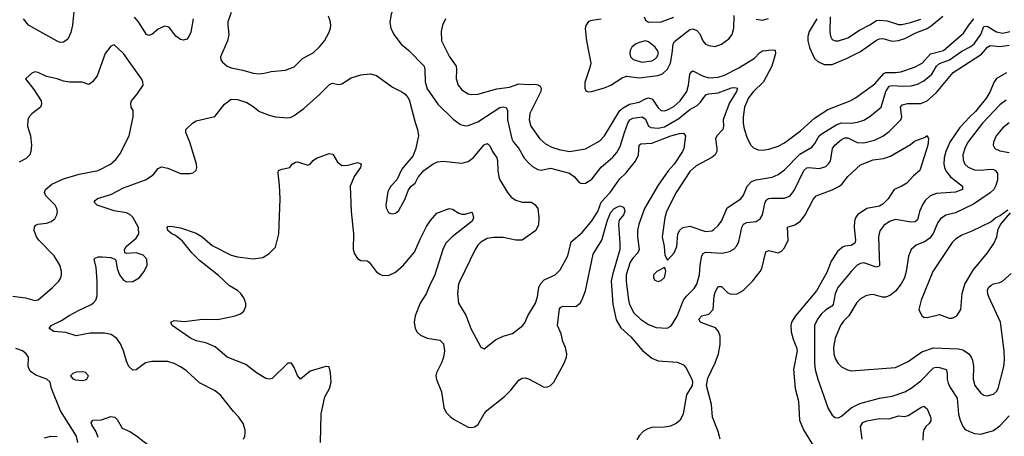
# Model space of a CAD drawing. Header units: inches. Extents: x 1682530 to 1839546, y 640742 to 791647.
# Tile 890 of 923: x 1807554 to 1813779, y 746828 to 749464. Entities that reach past the tile are written whole.
import ezdxf

# ---------------------------------------------------------------- set-up
doc = ezdxf.new("R2010")
doc.units = ezdxf.units.IN
doc.header["$MEASUREMENT"] = 0
doc.layers.add('B8704', color=7, linetype='Continuous')
doc.layers.add('B8714', color=7, linetype='Continuous')

msp = doc.modelspace()

# ---------------------------------------------------------------- linework, layer by layer
at = {"layer": 'B8704', "color": 5}
for points, elevation in [([(1807901.1, 749558.9), (1807886.7, 749430), (1807877, 749383), (1807858.4, 749341.6), (1807830, 749321.8), (1807810, 749320.7), (1807790, 749327.4), (1807610.4, 749430.4), (1807577.8, 749470)], 640), ([(1810000, 749548.7), (1809950, 749555.1), (1809932, 749548), (1809922, 749538), (1809910, 749521.2), (1809901.8, 749498.2), (1809893.8, 749446.2), (1809900.3, 749410), (1809918.9, 749370), (1809966.3, 749310), (1810000, 749281.7)], 660), ([(1808890.2, 749509.8), (1808870.3, 749450), (1808868.7, 749430), (1808876.5, 749370), (1808867.2, 749330), (1808824.2, 749230), (1808825.7, 749210), (1808835.3, 749195.3), (1808866.4, 749170), (1808890, 749159.7), (1808964.7, 749144.7), (1809030, 749124.9), (1809070, 749120.9), (1809110, 749127.2), (1809144.2, 749135.8), (1809234.6, 749145.4), (1809290, 749165.3), (1809342.3, 749217.7), (1809410, 749254.3), (1809450, 749291.5), (1809479.8, 749330), (1809510, 749384.4), (1809518.5, 749410), (1809521.2, 749430), (1809516.9, 749456.9), (1809506.5, 749486.5)], 660), ([(1808651, 749470), (1808635.3, 749384.7), (1808623.1, 749356.9), (1808610, 749341.7), (1808590, 749334.2), (1808570, 749337.8), (1808540.3, 749360.3), (1808502, 749410), (1808490, 749419.8), (1808470, 749423.5), (1808430, 749405.1), (1808390, 749371.3), (1808370, 749364), (1808356, 749370), (1808305.3, 749450), (1808279.3, 749479.3)], 640), ([(1807510, 747714), (1807590, 747705), (1807650, 747688.3), (1807670, 747692), (1807762, 747770), (1807800.7, 747810), (1807813.6, 747830), (1807818.7, 747850), (1807818.9, 747870), (1807808.4, 747910), (1807772, 747970), (1807674, 748070), (1807659.3, 748090), (1807644.7, 748130), (1807647.2, 748152.8), (1807655.6, 748164.4), (1807668.8, 748171.2), (1807722.6, 748177.4), (1807752.9, 748187.1), (1807775.5, 748204.5), (1807788.2, 748230), (1807792.6, 748250), (1807788.3, 748270), (1807777.7, 748290), (1807718.3, 748350), (1807711.2, 748370), (1807716.3, 748390), (1807756.9, 748423.1), (1807830, 748456.9), (1807930, 748487.7), (1808050, 748510.3), (1808127, 748550), (1808160.6, 748579.4), (1808186.5, 748613.5), (1808246, 748730), (1808271.5, 748850), (1808271.8, 748890), (1808259.5, 748910), (1808256, 748936), (1808259.6, 748950), (1808294.5, 748990), (1808335.1, 749050), (1808332.3, 749070), (1808323.6, 749090), (1808210, 749249.5), (1808150, 749305.2), (1808130, 749297.2), (1808094.4, 749250), (1808043.7, 749110), (1808014.9, 749070), (1807990, 749054.5), (1807949.6, 749069.6), (1807869.5, 749069.5), (1807830, 749075.1), (1807789.6, 749089.6), (1807723.7, 749103.7), (1807670, 749129.6), (1807650, 749134), (1807630, 749126), (1807591.3, 749090), (1807643.2, 749023.2), (1807688.5, 748950), (1807692.2, 748930), (1807685.7, 748910), (1807630, 748868.3), (1807614, 748850), (1807605, 748830), (1807602.8, 748790), (1807621.7, 748730), (1807628.8, 748670), (1807624.9, 748630), (1807617.6, 748610), (1807594.5, 748585.5), (1807550, 748563.5)], 660), ([(1808969.2, 746810), (1808978, 746830), (1808979.5, 746850), (1808978.4, 746870), (1808965.6, 746910), (1808939.6, 746950), (1808904.5, 746984.5), (1808826.1, 747086.1), (1808790, 747116.4), (1808690, 747166.9), (1808605.5, 747245.5), (1808570, 747268.5), (1808530, 747289.8), (1808490, 747301), (1808390, 747301.7), (1808350, 747292.6), (1808290, 747249.7), (1808270, 747246), (1808244.4, 747270), (1808230, 747302.7), (1808210.7, 747370), (1808190, 747413), (1808166.8, 747446.8), (1808132.1, 747472.1), (1808090, 747480.7), (1807998.9, 747481.1), (1807910, 747464.8), (1807845.8, 747485.8), (1807770, 747491.6), (1807739.3, 747510), (1807752.3, 747530), (1807818.3, 747561.7), (1807866.5, 747593.5), (1807930, 747626.7), (1808000.8, 747659.2), (1808017.2, 747670), (1808034.8, 747690), (1808043.6, 747716.4), (1808044.5, 747810), (1808037.3, 747897.3), (1808024.5, 747950), (1808030, 747955.5), (1808050, 747963.1), (1808076.1, 747963.9), (1808130, 747959.5), (1808156, 747950), (1808162, 747942), (1808170.3, 747890), (1808185.4, 747850), (1808210, 747816.9), (1808230, 747806), (1808270, 747807.7), (1808308.9, 747831.1), (1808340.5, 747870), (1808358.7, 747910), (1808358.4, 747950), (1808334.9, 747974.9), (1808290, 747989.6), (1808230, 747985.2), (1808218, 747990), (1808217.2, 748010), (1808226, 748030), (1808290, 748082.4), (1808306, 748110), (1808305.8, 748150), (1808270, 748214.8), (1808250, 748231.8), (1808230, 748241.2), (1808150, 748253.8), (1808042.9, 748290), (1808023.5, 748310), (1808030, 748320.5), (1808046.4, 748333.6), (1808130, 748357.7), (1808210, 748399.3), (1808349.6, 748450), (1808397.5, 748482.5), (1808430, 748521.6), (1808450, 748534), (1808490, 748524.9), (1808570, 748492), (1808629.5, 748490.5), (1808650, 748494.8), (1808670, 748512), (1808674.5, 748530), (1808672, 748550), (1808629.7, 748690), (1808603.6, 748750), (1808603.7, 748770), (1808647, 748810), (1808670, 748823.7), (1808787.3, 748852.7), (1808849.4, 748930), (1808890, 748960.3), (1808930, 748960.2), (1808990, 748939.7), (1809030, 748915.8), (1809070, 748884), (1809130, 748859.6), (1809170, 748849), (1809250, 748844.2), (1809270, 748847.4), (1809290, 748858.7), (1809350, 748902.6), (1809450, 748990.2), (1809510, 749051.7), (1809530, 749062), (1809570, 749054.6), (1809590, 749058.3), (1809650, 749096), (1809710, 749115.2), (1809770, 749121.1), (1809810, 749110.4), (1809910, 749037.6), (1809970, 749008.7), (1809990, 748993.7), (1810000, 748982)], 640), ([(1809456.5, 746790), (1809460.3, 746970), (1809482.9, 747077.1), (1809511.5, 747130), (1809523.1, 747170), (1809519.6, 747230), (1809510, 747268), (1809489, 747269), (1809390, 747241.3), (1809330, 747189.3), (1809310, 747213.2), (1809290, 747263.7), (1809271.6, 747290), (1809250, 747291.8), (1809150, 747193.6), (1809130, 747189.6), (1809110, 747193), (1809051.8, 747230), (1808982.9, 747282.9), (1808865.1, 747330), (1808790, 747394.8), (1808730, 747419.1), (1808670, 747433), (1808632.7, 747450), (1808517.2, 747530), (1808509.2, 747550), (1808530, 747560.7), (1808595.6, 747555.6), (1808710, 747570.2), (1808806.9, 747566.9), (1808916.2, 747590), (1808950, 747603), (1808970, 747619.6), (1808982.6, 747650), (1808982.4, 747670), (1808970, 747705.4), (1808950, 747733), (1808930.3, 747750.3), (1808880.7, 747780.7), (1808810, 747846.4), (1808690, 747940.8), (1808642.5, 747990), (1808582.6, 748062.6), (1808539.1, 748099.1), (1808515.1, 748110), (1808489.7, 748130), (1808487, 748150), (1808490, 748154.8), (1808510, 748158), (1808570, 748147), (1808670, 748113.4), (1808708, 748090), (1808770, 748036.2), (1808890, 747974.3), (1808930, 747964.3), (1809030, 747950.2), (1809090, 747959.6), (1809130, 747985.7), (1809170, 748024.9), (1809192.9, 748110), (1809201.4, 748330), (1809197.3, 748417.3), (1809187.8, 748492.2), (1809189.7, 748510.3), (1809210, 748519.3), (1809262, 748530), (1809276, 748550), (1809297.6, 748562.4), (1809310, 748564.4), (1809375.6, 748544.4), (1809389.6, 748550.4), (1809410, 748574), (1809430, 748587.3), (1809510, 748617.3), (1809533.2, 748613.2), (1809562.4, 748562.4), (1809590, 748540.7), (1809630, 748543.8), (1809690, 748561.6), (1809711.6, 748551.5), (1809708, 748530), (1809667.9, 748472.1), (1809643.8, 748410), (1809650.2, 748249.8), (1809663.5, 748110), (1809661.2, 748010), (1809670, 747982), (1809690, 747952.9), (1809710, 747941.2), (1809750, 747937.7), (1809763.8, 747930), (1809807.9, 747870), (1809830, 747853.6), (1809850, 747846.2), (1809890, 747848.4), (1809930, 747867.8), (1809980.2, 747910), (1810000, 747933.6)], 620), ([(1810000, 748554.5), (1809970, 748519), (1809938.8, 748450), (1809900.4, 748410), (1809882.2, 748377.8), (1809868.7, 748290), (1809870, 748274), (1809884.9, 748244.9), (1809897.1, 748237.1), (1809910, 748234.9), (1809930, 748240.5), (1809950, 748257.3), (1809991.5, 748330), (1810000, 748354.8)], 640), ([(1807920.5, 746790), (1807912.1, 746830), (1807810.7, 746990), (1807754.5, 747130), (1807746, 747170), (1807725.2, 747190), (1807656, 747216), (1807620.7, 747240.7), (1807606.6, 747270), (1807609.4, 747330), (1807595.1, 747350), (1807572.3, 747370), (1807530, 747383.5)], 660), ([(1808050, 746820.9), (1808037, 746857), (1808010, 746901.2), (1808006.6, 746913.4), (1808015.3, 746930), (1808070, 746933.1), (1808130, 746954), (1808155.5, 746950), (1808170, 746935.5), (1808200.6, 746880.6), (1808250, 746858.8), (1808291.5, 746831.5), (1808390, 746756)], 640), ([(1807710, 746819), (1807750, 746828.6), (1807790, 746826.4)], 660)]:
    msp.add_lwpolyline(points, dxfattribs=dict(at, elevation=elevation))
at = {"layer": 'B8704', "color": 5, "elevation": 660}
msp.add_lwpolyline([(1807950, 747236.2), (1807910, 747234), (1807890, 747225.2), (1807874.8, 747210), (1807890, 747191), (1807905.5, 747185.5), (1807950, 747181.6), (1807970, 747185.5), (1807979, 747190), (1807989, 747210), (1807970, 747232)], close=True, dxfattribs=at)
at = {"layer": 'B8714', "color": 5}
for points, elevation in [([(1811230, 749467.2), (1811170, 749459.8), (1811150, 749452), (1811132.8, 749427.2), (1811129, 749409), (1811136.5, 749330), (1811164, 749190), (1811159.3, 749160.7), (1811126.5, 749066.5), (1811125.7, 749030), (1811134, 749014), (1811147.8, 749007.7), (1811169, 749009), (1811250, 749034), (1811290, 749050.7), (1811362.9, 749097.1), (1811390, 749106.1), (1811470, 749097.2), (1811589.2, 749110.8), (1811618.6, 749121.4), (1811649.6, 749150.4), (1811667.4, 749190), (1811679.8, 749250), (1811685, 749310), (1811693.3, 749326.7), (1811790, 749402.7), (1811810, 749406.4), (1811835.3, 749395.3), (1811853.8, 749373.8), (1811873.5, 749330), (1811890, 749310.2), (1811910, 749300.5), (1811950, 749295.5), (1811990, 749308.8), (1812037.3, 749342.7), (1812058.4, 749370), (1812069.4, 749410), (1812071.8, 749490)], 720), ([(1810246, 749470), (1810227.7, 749430), (1810218.4, 749390), (1810220.2, 749330), (1810270.2, 749230), (1810312.3, 749170), (1810315.8, 749150), (1810313.1, 749090), (1810326, 749050), (1810350, 749020.3), (1810390, 748995.5), (1810411.1, 748991.1), (1810450, 748992), (1810570, 749026.7), (1810650, 749036.4), (1810710, 749058.8), (1810770, 749053.1), (1810810, 749055.5), (1810831.4, 749051.4), (1810843.4, 749043.4), (1810851.1, 749030), (1810848.7, 749010), (1810778.3, 748870), (1810773.8, 748830), (1810785.4, 748790), (1810842.9, 748710), (1810877.9, 748677.9), (1810918.5, 748658.5), (1810963.9, 748643.9), (1811030, 748631.2), (1811130, 748647.9), (1811221.6, 748698.4), (1811250.3, 748729.7), (1811348.8, 748890), (1811370, 748907.3), (1811410, 748929.1), (1811470, 748942.2), (1811510, 748964.4), (1811530, 748970.5), (1811550, 748964.1), (1811557, 748957), (1811590, 748905.8), (1811610, 748888.6), (1811630, 748887.6), (1811650, 748893.4), (1811690, 748915.3), (1811730, 748950.9), (1811770.9, 749009.1), (1811783.1, 749050), (1811790, 749120.4), (1811803.1, 749136.9), (1811810, 749139.8), (1811870, 749109.6), (1811910, 749096.9), (1811970, 749100.8), (1812010, 749114), (1812101, 749159), (1812199.1, 749220.9), (1812230, 749253.6), (1812250, 749266.8), (1812310, 749274), (1812330, 749272.3), (1812331.5, 749250), (1812307.9, 749170), (1812256.8, 749070), (1812193.1, 749010), (1812160.7, 748970), (1812135.3, 748910), (1812126.8, 748846.8), (1812126.8, 748810), (1812133.1, 748773.1), (1812153.8, 748713.8), (1812175.8, 748670), (1812192.5, 748652.5), (1812221.8, 748641.8), (1812250, 748639.1), (1812290, 748644.2), (1812350, 748663.2), (1812390, 748684.3), (1812490, 748761.5), (1812578.4, 748841.6), (1812663.8, 748896.2), (1812804, 748950), (1812837.6, 748970), (1812960.8, 749059.2), (1813016.3, 749123.7), (1813030, 749130.5), (1813090, 749129.7), (1813125, 749135), (1813210, 749163.1), (1813259.1, 749190), (1813311.5, 749248.5), (1813393.7, 749270), (1813521, 749379), (1813553.8, 749430), (1813586.8, 749470)], 680), ([(1811502, 749482), (1811510, 749461), (1811530, 749447.7), (1811610.3, 749450.3), (1811690, 749479.8)], 740), ([(1812210, 749467), (1812250, 749462.2), (1812288.5, 749471.5)], 720), ([(1812593.4, 749470), (1812545.5, 749390), (1812536.8, 749356.8), (1812535.7, 749330), (1812547.2, 749287.2), (1812579.6, 749219.6), (1812599.4, 749199.4), (1812640.1, 749180.1), (1812690, 749181.1), (1812781.7, 749218.3), (1812870, 749263.7), (1812970, 749335.3), (1812990, 749343.3), (1813010, 749345), (1813070, 749328.6), (1813110, 749332.5), (1813150, 749345.6), (1813219.4, 749380.6), (1813290, 749408.6), (1813315.5, 749424.5), (1813390, 749487.5)], 720), ([(1812677.3, 749482.7), (1812674.6, 749390), (1812679.5, 749359.5), (1812690, 749339.6), (1812710, 749330.2), (1812730, 749330.9), (1812790, 749350.1), (1812862.3, 749397.7), (1812929, 749431), (1812970, 749458), (1812990, 749461.2), (1813037.7, 749457.7), (1813110, 749434.4), (1813130, 749434.3), (1813186.6, 749446.6), (1813250, 749467.5)], 740), ([(1810000, 749281.7), (1810014, 749270), (1810110.7, 749170.7), (1810116.1, 749150), (1810117.5, 749070), (1810130, 749026), (1810198.2, 748930), (1810294.4, 748834.4), (1810341, 748801), (1810370, 748793.2), (1810390, 748793.8), (1810450, 748817.7), (1810590, 748908), (1810610, 748911.9), (1810628.9, 748908.9), (1810638.5, 748890), (1810638.4, 748830), (1810664.8, 748710), (1810675.4, 748690), (1810708.6, 748648.6), (1810745.8, 748585.8), (1810774.3, 748554.3), (1810795.2, 748535.2), (1810830, 748516.2), (1810850, 748513), (1810910, 748524.6), (1811030, 748492.3), (1811062, 748470), (1811090, 748433.4), (1811107.1, 748427.1), (1811130, 748430.4), (1811170, 748455.3), (1811229.4, 748530.6), (1811304.6, 748595.4), (1811330, 748624), (1811350, 748661.3), (1811376.4, 748750), (1811398.9, 748810), (1811410.8, 748830), (1811430, 748840.1), (1811490, 748850.6), (1811510, 748835.8), (1811530, 748791.3), (1811543.1, 748783.1), (1811590, 748778.1), (1811630, 748787), (1811720.2, 748839.8), (1811790, 748895.2), (1811837.8, 748922.2), (1811858.4, 748941.6), (1811891.3, 748988.7), (1811910, 748995.3), (1811970, 749000.5), (1812053, 749033), (1812075.6, 749035.6), (1812091.1, 749031.1), (1812084.7, 749010), (1812042.1, 748937.9), (1812007.1, 748850), (1812002, 748830), (1812003.5, 748790), (1811998.9, 748770), (1811961.6, 748730), (1811952.2, 748710), (1811961.4, 748650), (1811960.2, 748630), (1811951.3, 748610), (1811928.8, 748591.2), (1811830, 748539.4), (1811790, 748504.2), (1811703.5, 748370), (1811643.9, 748250), (1811631.5, 748210), (1811616.4, 748090), (1811628.7, 748028.7), (1811633.4, 747973.4), (1811650, 747942), (1811691.5, 747990), (1811707.3, 748030), (1811714.3, 748110), (1811726.8, 748133.2), (1811747.3, 748150), (1811790, 748156.9), (1811890, 748124.7), (1811930, 748129.3), (1811943.1, 748136.9), (1811970, 748161.7), (1811989.8, 748190), (1812025.6, 748274.4), (1812112.6, 748330), (1812130, 748354.9), (1812153.3, 748410), (1812180.1, 748439.9), (1812210, 748452), (1812310, 748467.2), (1812350, 748484.1), (1812390, 748513.5), (1812486.1, 748613.9), (1812561.4, 748658.6), (1812580.1, 748679.9), (1812608.7, 748730), (1812619.9, 748740.1), (1812719.4, 748800.6), (1812750, 748810.6), (1812810, 748810.1), (1812850, 748815.1), (1812890, 748828.5), (1812929, 748851), (1812999.3, 748910), (1813030, 749010.2), (1813050, 749043.2), (1813070, 749048.4), (1813136.4, 749043.6), (1813190, 749046.6), (1813230, 749057.2), (1813270, 749078), (1813320, 749120), (1813350.4, 749170), (1813370, 749187.6), (1813432.7, 749210), (1813510, 749264.3), (1813566.4, 749293.6), (1813589, 749311), (1813631.2, 749370), (1813650, 749421.7), (1813670, 749423.7), (1813730, 749388.1), (1813770, 749378.8), (1813812.8, 749390)], 660), ([(1810000, 748354.8), (1810011.6, 748388.4), (1810029.3, 748410.7), (1810054, 748430), (1810072.3, 748467.7), (1810108.7, 748510), (1810168.3, 748551.7), (1810195.4, 748564.6), (1810231.1, 748568.9), (1810350, 748556.1), (1810390, 748566.5), (1810420.4, 748590), (1810490, 748672.9), (1810510, 748680.4), (1810516.5, 748676.5), (1810526.5, 748666.5), (1810542.8, 748630), (1810569.3, 748589.3), (1810574.7, 748570), (1810575.8, 748510), (1810583.5, 748470), (1810590.2, 748450), (1810637.3, 748370), (1810661.6, 748341.6), (1810690, 748321.3), (1810730, 748310.2), (1810788.9, 748308.9), (1810813.1, 748293.1), (1810828.7, 748268.7), (1810835.3, 748210), (1810832.8, 748167.2), (1810816.3, 748130), (1810731.4, 748068.6), (1810691.4, 748068.6), (1810610, 748085.8), (1810550, 748085.6), (1810510, 748079.2), (1810470, 748057.4), (1810450, 748036.9), (1810432.8, 748010), (1810336, 747810), (1810329, 747790), (1810322.3, 747730), (1810328.4, 747670), (1810375.3, 747595.3), (1810406.7, 747510), (1810470, 747391.3), (1810490, 747381), (1810561.3, 747438.7), (1810610, 747461.6), (1810670, 747478), (1810734.7, 747530), (1810750, 747550.6), (1810767.2, 747590), (1810814.6, 747670), (1810828.1, 747710), (1810836.2, 747770), (1810846.4, 747793.6), (1810870, 747818.5), (1810939.5, 747850), (1810970, 747880.5), (1811019.7, 747970), (1811040.8, 748059.2), (1811110, 748117.3), (1811170, 748191.5), (1811209.9, 748250), (1811230.4, 748310), (1811286, 748370), (1811345, 748455), (1811386.2, 748493.8), (1811447.9, 748570), (1811465.9, 748610), (1811469.9, 748670.1), (1811481.3, 748678.7), (1811550, 748683.5), (1811669.7, 748730), (1811724.9, 748744.9), (1811750, 748745.5), (1811763.8, 748730), (1811752.1, 748650), (1811743.6, 748630), (1811690.9, 748550), (1811652.6, 748507.4), (1811590, 748417.2), (1811503.5, 748270), (1811468.8, 748170), (1811459.8, 748130), (1811459.5, 748090), (1811470.1, 748009.9), (1811462, 747990), (1811430, 747955.4), (1811413.5, 747930), (1811387.6, 747850), (1811388, 747810), (1811401.7, 747690), (1811410, 747662), (1811437.5, 747610), (1811479.6, 747570), (1811530, 747535.4), (1811577.6, 747517.6), (1811647.2, 747512.8), (1811670, 747524.4), (1811681, 747539), (1811710, 747588.2), (1811751.2, 747688.8), (1811770, 747715.2), (1811817.6, 747762.4), (1811834, 747790), (1811852.1, 747850), (1811855.4, 747910), (1811865.7, 747970), (1811874.1, 747985.9), (1811890, 747993.1), (1811994, 747986), (1812042.2, 747997.8), (1812068.4, 748011.6), (1812087.1, 748032.9), (1812100.2, 748059.8), (1812120.2, 748150), (1812128.9, 748171.1), (1812150, 748180.6), (1812210, 748187.5), (1812236.1, 748203.9), (1812249.9, 748230.1), (1812266.6, 748310), (1812275.2, 748324.8), (1812287.6, 748332.4), (1812305.2, 748334.8), (1812390, 748334.3), (1812424.4, 748350), (1812450, 748383.1), (1812511.5, 748510), (1812530, 748527.8), (1812541.2, 748530), (1812610, 748523.2), (1812650, 748535.5), (1812668, 748552), (1812679.4, 748570), (1812692.1, 748650), (1812706.2, 748670), (1812750, 748705.5), (1812770, 748717.2), (1812790, 748715.8), (1812847.7, 748687.7), (1812890, 748684.5), (1812957.3, 748702.7), (1813010, 748726.7), (1813050, 748756.6), (1813124.6, 748830), (1813131.4, 748850), (1813122.3, 748910), (1813133.6, 748926.4), (1813166, 748934), (1813250, 748934.3), (1813290, 748950.9), (1813350, 749004.3), (1813455, 749130), (1813633.8, 749246.2), (1813672.8, 749290), (1813690, 749300.1), (1813750, 749293.8), (1813810, 749303.1)], 640), ([(1813791.8, 749128.2), (1813728.7, 749091.3), (1813712.5, 749067.5), (1813690.1, 749010), (1813666.1, 748970), (1813597, 748883), (1813560.1, 748850), (1813498.5, 748781.5), (1813433.3, 748690), (1813409.6, 748630), (1813399.2, 748590), (1813397, 748550), (1813401.2, 748530), (1813410, 748507.7), (1813438, 748470), (1813513.4, 748410), (1813514, 748390), (1813470, 748372.3), (1813350, 748363.6), (1813310, 748349), (1813278.9, 748321.1), (1813262.6, 748297.4), (1813242.7, 748250), (1813230, 748198), (1813215.6, 748184.4), (1813190, 748183.9), (1813090, 748200.8), (1813051.9, 748188.1), (1813018, 748162), (1812992.7, 748127.3), (1812984.3, 748090), (1812990, 747906), (1812970, 747899.3), (1812890, 747925.8), (1812870, 747922.5), (1812849, 747910), (1812810, 747871.1), (1812727.2, 747770), (1812710.1, 747730), (1812696.8, 747663.2), (1812688.1, 747651.9), (1812650, 747627.5), (1812619.9, 747600.1), (1812596.8, 747570), (1812578.2, 747530), (1812578.3, 747290), (1812583.7, 747250), (1812599.8, 747190), (1812664.1, 747004.1), (1812690, 746961.3), (1812710, 746946.4), (1812730, 746944.9), (1812750, 746954.9), (1812810.9, 747009.1), (1812864.3, 747035.7), (1812990, 747069.4), (1813070, 747082.7), (1813150, 747109.3), (1813190, 747132.8), (1813250, 747178.9), (1813330, 747261.8), (1813350, 747265.9), (1813370, 747263.7), (1813410.3, 747250), (1813417.2, 747230), (1813418, 747190), (1813423.9, 747163.9), (1813436.6, 747136.6), (1813479.8, 747070), (1813488.9, 746968.9), (1813499.1, 746930), (1813516.5, 746890), (1813532.1, 746872.1), (1813557.8, 746857.8), (1813590, 746845.8), (1813630, 746842.8), (1813710, 746866), (1813750, 746893.6), (1813810, 746957.7)], 640), ([(1810000, 748982), (1810010, 748970.3), (1810019, 748950), (1810053.6, 748813.6), (1810068.9, 748770), (1810074.9, 748730), (1810056.2, 748643.8), (1810039.2, 748600.8), (1810000, 748554.5)], 640), ([(1813790, 748954.3), (1813750, 748926.4), (1813639.8, 748810), (1813549, 748690), (1813528.4, 748650), (1813517.3, 748610), (1813517.9, 748577.9), (1813529.4, 748550), (1813550.6, 748530.6), (1813590, 748515.1), (1813630, 748512.9), (1813690, 748518.4), (1813710, 748516.6), (1813723.6, 748510), (1813735.3, 748490), (1813736.4, 748450), (1813725.9, 748414.1), (1813711.8, 748390), (1813690, 748369.1), (1813583, 748297), (1813470, 748243.2), (1813410, 748227.3), (1813375.9, 748204.1), (1813359.4, 748180.6), (1813328.9, 748111.1), (1813310, 748084), (1813278.7, 748061.3), (1813221.7, 748038.3), (1813190.2, 748009.8), (1813172.6, 747967.4), (1813159.2, 747870), (1813147.8, 747830), (1813126.4, 747793.6), (1813090, 747747), (1813058.9, 747721.1), (1813030, 747709), (1813008.5, 747708.5), (1812950, 747724.8), (1812930, 747723.8), (1812903.4, 747716.6), (1812870, 747698.5), (1812845.6, 747674.4), (1812796.3, 747590), (1812762.7, 747557.3), (1812742.7, 747530), (1812708.7, 747450), (1812698.4, 747390), (1812701.6, 747350), (1812710, 747320.5), (1812728.7, 747288.7), (1812750, 747267.2), (1812788.2, 747248.2), (1812810, 747242.7), (1813090, 747263.2), (1813170, 747300.6), (1813256.8, 747363.2), (1813330, 747387), (1813490, 747381.7), (1813515.7, 747375.7), (1813551.9, 747351.9), (1813569.3, 747330), (1813577.7, 747310), (1813584.3, 747270), (1813581.3, 747190), (1813592.3, 747150), (1813630, 747101.5), (1813650, 747088.9), (1813670, 747083.6), (1813710, 747094.9), (1813728.9, 747111.1), (1813739.7, 747130), (1813775.2, 747270), (1813779.4, 747310), (1813778.4, 747370), (1813754.5, 747550), (1813681.6, 747710), (1813673.9, 747730), (1813672.6, 747750), (1813679.8, 747770), (1813694.6, 747785.4), (1813710, 747793.9), (1813750, 747801.5), (1813767.8, 747810), (1813821.6, 747858.4)], 660), ([(1813810, 748811.7), (1813770, 748779.3), (1813728.2, 748730), (1813710.2, 748690), (1813709, 748670), (1813719.5, 748650), (1813750, 748634), (1813810, 748623.7)], 680), ([(1811982.8, 746810), (1811970, 746859.6), (1811933.3, 746950), (1811927.7, 747030), (1811896, 747150), (1811903.5, 747196.5), (1811950, 747293.7), (1811971.6, 747350), (1811982.2, 747410), (1811981.6, 747461.6), (1811972.1, 747492.1), (1811953.8, 747513.8), (1811865.9, 747546), (1811858.3, 747550), (1811847.2, 747570), (1811867, 747590), (1811910, 747601.6), (1811937.5, 747630), (1811943.7, 747716.3), (1811950, 747739.5), (1811970, 747775.8), (1811990, 747775.3), (1812030, 747735.6), (1812050, 747727.7), (1812090, 747729.1), (1812128.5, 747751.5), (1812187.8, 747812.2), (1812235, 747870), (1812245, 747890), (1812270, 747994.4), (1812290, 748003.2), (1812350, 747989.2), (1812370, 747999.7), (1812390, 748020.2), (1812411.2, 748070), (1812408.3, 748151.7), (1812454.8, 748165.2), (1812490, 748189.2), (1812519.1, 748230), (1812570, 748326.7), (1812589.7, 748350), (1812690, 748387.5), (1812736.4, 748410), (1812754.6, 748425.4), (1812790, 748472.4), (1812870, 748545.3), (1812950, 748576.9), (1813015, 748584.9), (1813059.8, 748600.2), (1813185.1, 748674.9), (1813210, 748694.8), (1813278.6, 748721.4), (1813290, 748731.3), (1813298.8, 748710), (1813294.6, 748670), (1813243.7, 748510), (1813203.6, 748476.5), (1813162.2, 748430), (1813130.1, 748409.9), (1813083.1, 748390), (1813045.2, 748330), (1813010, 748296), (1812990, 748285.3), (1812910.5, 748269.5), (1812851.3, 748230), (1812838, 748210), (1812831.5, 748188.5), (1812829.5, 748149.5), (1812837.4, 748070), (1812834.4, 748050), (1812810, 748035), (1812770, 748030.7), (1812755.2, 748024.8), (1812723.5, 747996.5), (1812683.4, 747936.6), (1812656.3, 747863.7), (1812592.1, 747747.9), (1812459.5, 747590), (1812434.1, 747550), (1812429.1, 747530), (1812431.3, 747490), (1812443.6, 747443.6), (1812465.7, 747390), (1812468.7, 747370), (1812446.8, 747250), (1812456.6, 747130), (1812476.6, 747050), (1812483.5, 746930), (1812508.3, 746868.3), (1812583.5, 746750)], 620), ([(1810000, 747933.6), (1810050, 747993), (1810084.6, 748075.4), (1810124.8, 748155.2), (1810150, 748192.7), (1810190, 748239), (1810270, 748268.9), (1810290, 748265.3), (1810330, 748239.5), (1810350, 748233.7), (1810370, 748232.7), (1810410, 748246), (1810417.5, 748237.5), (1810423.1, 748210), (1810414.7, 748190), (1810287, 748090), (1810247.6, 748050), (1810229.7, 748010.3), (1810177.2, 747842.8), (1810148.3, 747790), (1810123.2, 747730), (1810085.3, 747670), (1810054, 747590), (1810048.3, 747550), (1810054.4, 747510), (1810067.4, 747487.4), (1810088.1, 747468.1), (1810129.5, 747449.5), (1810210, 747436.9), (1810232.7, 747412.7), (1810240.1, 747370), (1810233.4, 747330), (1810222.4, 747297.6), (1810188, 747230), (1810185, 747210), (1810188.6, 747188.6), (1810220.8, 747110), (1810235.3, 747010), (1810250, 746979.1), (1810274.4, 746954.4), (1810297, 746937), (1810390, 746886.4), (1810410, 746883.8), (1810430, 746888.2), (1810450, 746900.5), (1810489.7, 746970), (1810507.9, 746992.1), (1810619.6, 747080.4), (1810659.8, 747120.2), (1810710, 747182.4), (1810730, 747195.8), (1810750, 747197.6), (1810770, 747192), (1810870, 747139.5), (1810890, 747140.3), (1810909.3, 747150), (1810930, 747170.4), (1810995.1, 747290), (1811011.2, 747330), (1811012.6, 747350), (1811004.4, 747390), (1810988.3, 747428.3), (1810977, 747477), (1810953.8, 747530), (1810965.9, 747634.1), (1810974.7, 747645.3), (1810989.1, 747650.9), (1811070, 747650.2), (1811096.5, 747670), (1811110, 747693.7), (1811130.7, 747749.3), (1811179.4, 747980.6), (1811234.2, 748070), (1811270, 748195.6), (1811290, 748246.7), (1811310, 748267.7), (1811330, 748278.5), (1811350, 748286), (1811370, 748277.3), (1811376.3, 748270), (1811379.5, 748250), (1811371.3, 748230), (1811344.7, 748195.3), (1811338.5, 748170), (1811348.7, 748050), (1811347.3, 748010), (1811301, 747850), (1811293.8, 747810), (1811303.9, 747663.9), (1811324.6, 747564.6), (1811354.7, 747514.7), (1811418.1, 747458.1), (1811490, 747373.4), (1811550, 747323.6), (1811590, 747306), (1811710, 747298), (1811750, 747281.5), (1811764.2, 747264.2), (1811802.4, 747190), (1811808.2, 747170), (1811805.5, 747150), (1811770.3, 747089.7), (1811748.9, 746970), (1811729.3, 746930.7), (1811704.9, 746910), (1811668, 746892), (1811630, 746885.7), (1811550, 746883.7), (1811524, 746876), (1811498.5, 746861.5), (1811470, 746831.1), (1811454.8, 746805.2)], 620), ([(1813802, 748258), (1813755.5, 748224.5), (1813724.9, 748210), (1813695.6, 748184.4), (1813573.8, 748126.2), (1813510, 748101), (1813470, 748075.6), (1813450, 748055.1), (1813327.8, 747870), (1813253.7, 747690), (1813239.3, 747630), (1813256.3, 747590), (1813270, 747581.3), (1813290, 747580.3), (1813370, 747598.4), (1813430, 747574.9), (1813450, 747574.9), (1813479.3, 747590), (1813502.9, 747630), (1813512.8, 747732.8), (1813528.9, 747791.1), (1813581.1, 747878.9), (1813672.8, 747990), (1813712.3, 748047.7), (1813731.5, 748090), (1813740.2, 748139.8), (1813756, 748170), (1813816.9, 748243.1)], 680), ([(1812879.6, 746810), (1812869.9, 746890), (1812885.2, 746914.8), (1812910, 746925.1), (1812990, 746941.9), (1813050, 746938), (1813110, 746958.7), (1813150, 746954.5), (1813170, 746960.1), (1813250, 747011.1), (1813270, 747018.9), (1813290, 747002), (1813314.7, 746945.3), (1813313.3, 746926.7), (1813303.1, 746910), (1813282, 746890), (1813270.3, 746870), (1813265.3, 746850), (1813263.4, 746803.4)], 620)]:
    msp.add_lwpolyline(points, dxfattribs=dict(at, elevation=elevation))
for points, elevation in [([(1811510, 749329.6), (1811470, 749319.6), (1811446.8, 749310), (1811423, 749290), (1811412.7, 749270), (1811410.4, 749250), (1811414.9, 749230), (1811431.6, 749211.6), (1811490, 749195.2), (1811550, 749204.1), (1811570, 749214.4), (1811584.8, 749230), (1811591.7, 749251.6), (1811587.1, 749270), (1811571.1, 749290), (1811530, 749323.6)], 740), ([(1811630, 747895.3), (1811581, 747870), (1811560.7, 747850), (1811560.7, 747830), (1811570, 747816), (1811590, 747806.8), (1811610, 747814.8), (1811630, 747832), (1811639, 747870), (1811635.3, 747890)], 660)]:
    msp.add_lwpolyline(points, close=True, dxfattribs=dict(at, elevation=elevation))

doc.saveas('drawing.dxf')
